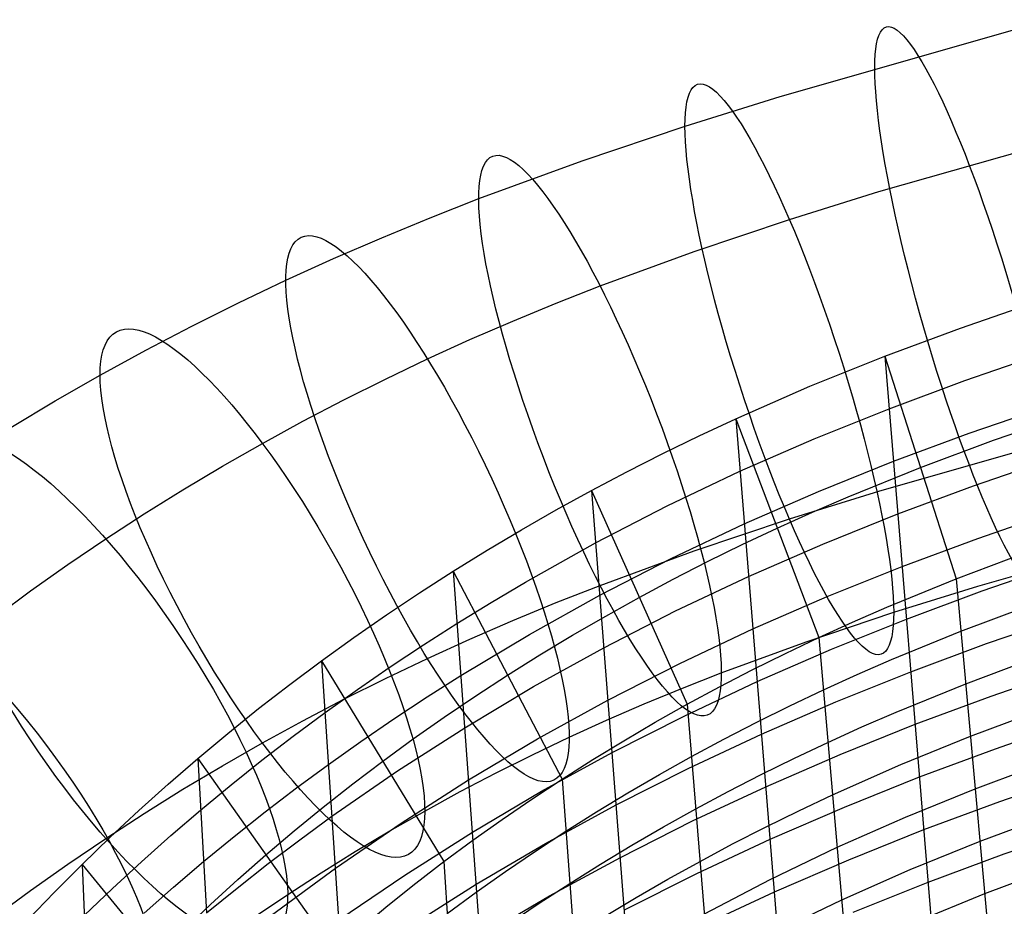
# Model space of a CAD drawing. Extents: x -383 to 1849, y -1185 to -529.
# Tile 635 of 656: x 499 to 552, y -635 to -587. Entities that reach past the tile are written whole.
import ezdxf

# ---------------------------------------------------------------- set-up
doc = ezdxf.new("R2010")
doc.units = 0
doc.layers.add('PREDEFINITO', color=7, linetype='CONTINUOUS')

msp = doc.modelspace()

# ---------------------------------------------------------------- linework, layer by layer
at = {"layer": 'PREDEFINITO'}
for p, q in [((540.153, -591.488, 749.69), (552.825, -587.872, 751.778)), ((535.061, -593.076, 748.772), (540.153, -591.488, 749.69)), ((529.557, -594.921, 747.707), (535.061, -593.076, 748.772)), ((545.431, -596.567, 728.281), (557.611, -593.092, 730.287)), ((524.032, -596.945, 746.539), (529.557, -594.921, 747.707)), ((521.435, -597.967, 745.948), (524.032, -596.945, 746.539)), ((540.64, -598.062, 727.418), (545.431, -596.567, 728.281)), ((518.847, -599.035, 745.331), (521.435, -597.967, 745.948)), ((535.546, -599.769, 726.432), (540.64, -598.062, 727.418)), ((516.272, -600.15, 744.688), (518.847, -599.035, 745.331)), ((530.516, -601.611, 725.368), (535.546, -599.769, 726.432)), ((513.718, -601.31, 744.018), (516.272, -600.15, 744.688)), ((511.193, -602.513, 743.323), (513.718, -601.31, 744.018)), ((528.179, -602.53, 724.837), (530.516, -601.611, 725.368)), ((508.696, -603.76, 742.603), (511.193, -602.513, 743.323)), ((525.861, -603.487, 724.285), (528.179, -602.53, 724.837)), ((549.784, -603.861, 737.543), (553.851, -602.465, 738.33)), ((506.228, -605.05, 741.858), (508.696, -603.76, 742.603)), ((523.565, -604.481, 723.711), (525.861, -603.487, 724.285)), ((545.739, -605.358, 736.705), (549.784, -603.861, 737.543)), ((521.292, -605.514, 723.114), (523.565, -604.481, 723.711)), ((503.79, -606.383, 741.089), (506.228, -605.05, 741.858)), ((541.729, -606.97, 735.808), (545.739, -605.358, 736.705)), ((545.739, -605.358, 736.705), (550.823, -667.13, 525.964)), ((545.739, -605.358, 736.705), (549.554, -617.257, 740.288)), ((550.018, -606.671, 727.932), (554.085, -605.272, 728.694)), ((519.047, -606.584, 722.497), (521.292, -605.514, 723.114)), ((501.385, -607.756, 740.295), (503.79, -606.383, 741.089)), ((516.827, -607.693, 721.856), (519.047, -606.584, 722.497)), ((545.973, -608.169, 727.121), (550.018, -606.671, 727.932)), ((537.769, -608.704, 734.848), (541.729, -606.97, 735.808)), ((499.012, -609.172, 739.478), (501.385, -607.756, 740.295)), ((514.633, -608.839, 721.194), (516.827, -607.693, 721.856)), ((541.961, -609.781, 726.252), (545.973, -608.169, 727.121)), ((550.252, -609.481, 718.321), (554.32, -608.079, 719.058)), ((551.557, -609.851, 739.337), (555.512, -608.487, 740.125)), ((512.467, -610.024, 720.51), (514.633, -608.839, 721.194)), ((535.813, -609.617, 734.344), (537.769, -608.704, 734.848)), ((537.769, -608.704, 734.848), (542.776, -670.427, 525.411)), ((537.769, -608.704, 734.848), (542.213, -620.392, 738.403)), ((545.431, -612.569, 755.993), (557.611, -609.094, 757.999)), ((546.206, -610.98, 717.536), (550.252, -609.481, 718.321)), ((510.329, -611.245, 719.805), (512.467, -610.024, 720.51)), ((533.875, -610.561, 733.824), (535.813, -609.617, 734.344)), ((537.999, -611.513, 725.323), (541.961, -609.781, 726.252)), ((547.647, -611.308, 738.496), (551.557, -609.851, 739.337)), ((531.956, -611.536, 733.287), (533.875, -610.561, 733.824)), ((542.193, -612.592, 716.697), (546.206, -610.98, 717.536)), ((550.487, -612.291, 708.71), (554.554, -610.887, 709.422)), ((508.219, -612.503, 719.079), (510.329, -611.245, 719.805)), ((530.056, -612.54, 732.735), (531.956, -611.536, 733.287)), ((534.101, -613.367, 724.331), (537.999, -611.513, 725.323)), ((543.788, -612.871, 737.594), (547.647, -611.308, 738.496)), ((506.14, -613.797, 718.332), (508.219, -612.503, 719.079)), ((528.177, -613.574, 732.168), (530.056, -612.54, 732.735)), ((530.056, -612.54, 732.735), (534.867, -674.082, 524.779)), ((530.056, -612.54, 732.735), (535.18, -623.963, 736.238)), ((538.229, -614.322, 715.798), (542.193, -612.592, 716.697)), ((540.64, -614.063, 755.13), (545.431, -612.569, 755.993)), ((546.44, -613.792, 707.952), (550.487, -612.291, 708.71)), ((541.881, -613.695, 737.118), (543.788, -612.871, 737.594)), ((504.091, -615.128, 717.563), (506.14, -613.797, 718.332)), ((526.318, -614.638, 731.585), (528.177, -613.574, 732.168)), ((530.278, -615.341, 723.278), (534.101, -613.367, 724.331)), ((539.991, -614.548, 736.625), (541.881, -613.695, 737.118)), ((542.426, -615.403, 707.141), (546.44, -613.792, 707.952)), ((550.721, -615.101, 699.099), (554.789, -613.695, 699.786)), ((534.328, -616.173, 714.839), (538.229, -614.322, 715.798)), ((535.546, -615.771, 754.144), (540.64, -614.063, 755.13)), ((550.71, -617.648, 734.584), (562.398, -614.315, 736.509)), ((524.48, -615.731, 730.986), (526.318, -614.638, 731.585)), ((538.119, -615.43, 736.116), (539.991, -614.548, 736.625)), ((502.067, -616.499, 716.771), (504.091, -615.128, 717.563)), ((526.533, -617.433, 722.163), (530.278, -615.341, 723.278)), ((546.673, -616.603, 698.368), (550.721, -615.101, 699.099)), ((522.664, -616.855, 730.373), (524.48, -615.731, 730.986)), ((530.516, -617.612, 753.08), (535.546, -615.771, 754.144)), ((536.266, -616.342, 735.589), (538.119, -615.43, 736.116)), ((538.459, -617.132, 706.273), (542.426, -615.403, 707.141)), ((549.554, -617.257, 740.288), (553.33, -615.842, 741.132)), ((530.499, -618.142, 713.82), (534.328, -616.173, 714.839)), ((534.432, -617.282, 735.046), (536.266, -616.342, 735.589)), ((500.075, -617.906, 715.959), (502.067, -616.499, 716.771)), ((520.87, -618.007, 729.744), (522.664, -616.855, 730.373)), ((522.664, -616.855, 730.373), (527.135, -678.11, 524.07)), ((522.664, -616.855, 730.373), (528.485, -627.961, 733.801)), ((542.658, -618.214, 697.585), (546.673, -616.603, 698.368)), ((550.955, -617.911, 689.488), (555.023, -616.502, 690.15)), ((524.691, -618.523, 721.584), (526.533, -617.433, 722.163)), ((532.618, -618.251, 734.487), (534.432, -617.282, 735.046)), ((534.554, -618.979, 705.346), (538.459, -617.132, 706.273)), ((545.847, -618.772, 739.38), (549.554, -617.257, 740.288)), ((549.554, -617.257, 740.288), (555.166, -678.923, 529.29)), ((498.117, -619.349, 715.126), (500.075, -617.906, 715.959)), ((519.099, -619.188, 729.101), (520.87, -618.007, 729.744)), ((528.179, -618.532, 752.549), (530.516, -617.612, 753.08)), ((546.219, -619.049, 733.775), (550.71, -617.648, 734.584)), ((546.907, -619.414, 688.784), (550.955, -617.911, 689.488)), ((522.87, -619.643, 720.99), (524.691, -618.523, 721.584)), ((525.861, -619.489, 751.997), (528.179, -618.532, 752.549)), ((526.747, -620.228, 712.742), (530.499, -618.142, 713.82)), ((530.825, -619.249, 733.911), (532.618, -618.251, 734.487)), ((538.69, -619.941, 696.748), (542.658, -618.214, 697.585)), ((530.721, -620.943, 704.362), (534.554, -618.979, 705.346)), ((541.535, -620.619, 732.868), (546.219, -619.049, 733.775)), ((544.021, -619.568, 738.9), (545.847, -618.772, 739.38)), ((549.811, -620.062, 730.703), (553.59, -618.645, 731.52)), ((517.353, -620.398, 728.443), (519.099, -619.188, 729.101)), ((523.565, -620.483, 751.422), (525.861, -619.489, 751.997)), ((529.052, -620.274, 733.319), (530.825, -619.249, 733.911)), ((542.213, -620.392, 738.403), (544.021, -619.568, 738.9)), ((542.89, -621.026, 688.03), (546.907, -619.414, 688.784)), ((551.188, -620.72, 679.878), (555.257, -619.309, 680.514)), ((521.072, -620.791, 720.381), (522.87, -619.643, 720.99)), ((534.781, -621.785, 695.854), (538.69, -619.941, 696.748)), ((546.099, -621.576, 729.823), (549.811, -620.062, 730.703)), ((515.631, -621.637, 727.771), (517.353, -620.398, 728.443)), ((521.292, -621.516, 750.826), (523.565, -620.483, 751.422)), ((523.076, -622.431, 711.607), (526.747, -620.228, 712.742)), ((527.302, -621.327, 732.711), (529.052, -620.274, 733.319)), ((537, -622.278, 731.91), (541.535, -620.619, 732.868)), ((540.426, -621.243, 737.888), (542.213, -620.392, 738.403)), ((542.213, -620.392, 738.403), (547.584, -682.047, 528.709)), ((519.296, -621.968, 719.758), (521.072, -620.791, 720.381)), ((526.962, -623.023, 703.321), (530.721, -620.943, 704.362)), ((538.92, -622.75, 687.223), (542.89, -621.026, 688.03)), ((547.14, -622.224, 679.2), (551.188, -620.72, 679.878)), ((513.935, -622.903, 727.085), (515.631, -621.637, 727.771)), ((515.631, -621.637, 727.771), (519.619, -682.515, 523.286)), ((515.631, -621.637, 727.771), (522.174, -632.367, 731.097)), ((519.047, -622.586, 750.208), (521.292, -621.516, 750.826)), ((525.574, -622.408, 732.087), (527.302, -621.327, 732.711)), ((538.657, -622.122, 737.355), (540.426, -621.243, 737.888)), ((544.269, -622.373, 729.358), (546.099, -621.576, 729.823)), ((550.067, -622.866, 721.117), (553.85, -621.447, 721.907)), ((517.544, -623.174, 719.121), (519.296, -621.968, 719.758)), ((530.942, -623.744, 694.904), (534.781, -621.785, 695.854)), ((536.908, -623.029, 736.805), (538.657, -622.122, 737.355)), ((543.122, -623.835, 678.475), (547.14, -622.224, 679.2)), ((551.422, -623.529, 670.26), (555.491, -622.115, 670.872)), ((516.827, -623.694, 749.568), (519.047, -622.586, 750.208)), ((521.273, -623.575, 711.018), (523.076, -622.431, 711.607)), ((523.87, -623.516, 731.447), (525.574, -622.408, 732.087)), ((534.922, -623.096, 731.438), (537, -622.278, 731.91)), ((535.008, -624.591, 686.362), (538.92, -622.75, 687.223)), ((542.459, -623.196, 728.876), (544.269, -622.373, 729.358)), ((512.266, -624.197, 726.386), (513.935, -622.903, 727.085)), ((515.816, -624.408, 718.471), (517.544, -623.174, 719.121)), ((523.283, -625.219, 702.224), (526.962, -623.023, 703.321)), ((532.876, -623.941, 730.95), (534.922, -623.096, 731.438)), ((535.18, -623.963, 736.238), (536.908, -623.029, 736.805)), ((540.668, -624.046, 728.378), (542.459, -623.196, 728.876)), ((546.351, -624.381, 720.266), (550.067, -622.866, 721.117)), ((514.633, -624.841, 748.906), (516.827, -623.694, 749.568)), ((519.492, -624.748, 710.416), (521.273, -623.575, 711.018)), ((522.189, -624.652, 730.791), (523.87, -623.516, 731.447)), ((527.177, -625.818, 693.899), (530.942, -623.744, 694.904)), ((547.373, -625.035, 669.609), (551.422, -623.529, 670.26)), ((510.624, -625.518, 725.673), (512.266, -624.197, 726.386)), ((530.858, -624.815, 730.445), (532.876, -623.941, 730.95)), ((533.472, -624.923, 735.654), (535.18, -623.963, 736.238)), ((535.18, -623.963, 736.238), (540.185, -685.491, 528.031)), ((538.895, -624.924, 727.862), (540.668, -624.046, 728.378)), ((539.15, -625.558, 677.699), (543.122, -623.835, 678.475)), ((550.324, -625.67, 711.531), (554.11, -624.25, 712.295)), ((512.467, -626.026, 748.222), (514.633, -624.841, 748.906)), ((514.114, -625.669, 717.806), (515.816, -624.408, 718.471)), ((517.734, -625.949, 709.8), (519.492, -624.748, 710.416)), ((520.533, -625.814, 730.12), (522.189, -624.652, 730.791)), ((528.866, -625.72, 729.923), (530.858, -624.815, 730.445)), ((531.164, -626.545, 685.446), (535.008, -624.591, 686.362)), ((544.518, -625.177, 719.816), (546.351, -624.381, 720.266)), ((519.689, -627.528, 701.073), (523.283, -625.219, 702.224)), ((531.787, -625.91, 735.053), (533.472, -624.923, 735.654)), ((537.142, -625.829, 727.329), (538.895, -624.924, 727.862)), ((542.704, -626, 719.35), (544.518, -625.177, 719.816)), ((543.354, -626.646, 668.913), (547.373, -625.035, 669.609)), ((551.656, -626.342, 660.637), (555.725, -624.925, 661.223)), ((509.009, -626.866, 724.946), (510.624, -625.518, 725.673)), ((512.438, -626.958, 717.129), (514.114, -625.669, 717.806)), ((518.903, -627.002, 729.434), (520.533, -625.814, 730.12)), ((523.489, -628.007, 692.841), (527.177, -625.818, 693.899)), ((526.901, -626.657, 729.382), (528.866, -625.72, 729.923)), ((530.124, -626.923, 734.436), (531.787, -625.91, 735.053)), ((535.234, -627.395, 676.87), (539.15, -625.558, 677.699)), ((535.408, -626.761, 726.78), (537.142, -625.829, 727.329)), ((546.602, -627.186, 710.709), (550.324, -625.67, 711.531)), ((510.329, -627.247, 747.517), (512.467, -626.026, 748.222)), ((516.001, -627.178, 709.17), (517.734, -625.949, 709.8)), ((540.909, -626.849, 718.867), (542.704, -626, 719.35)), ((547.606, -627.849, 660.012), (551.656, -626.342, 660.637)), ((507.421, -628.24, 724.207), (509.009, -626.866, 724.946)), ((509.009, -626.866, 724.946), (509.476, -635.114, 697.313)), ((509.009, -626.866, 724.946), (516.289, -637.152, 728.139)), ((510.788, -628.273, 716.439), (512.438, -626.958, 717.129)), ((524.958, -627.627, 728.822), (526.901, -626.657, 729.382)), ((527.392, -628.614, 684.478), (531.164, -626.545, 685.446)), ((528.485, -627.961, 733.801), (530.124, -626.923, 734.436)), ((533.696, -627.719, 726.214), (535.408, -626.761, 726.78)), ((539.133, -627.725, 718.368), (540.909, -626.849, 718.867)), ((539.379, -628.367, 668.167), (543.354, -626.646, 668.913)), ((508.219, -628.504, 746.791), (510.329, -627.247, 747.517)), ((514.292, -628.435, 708.528), (516.001, -627.178, 709.17)), ((517.299, -628.216, 728.733), (518.903, -627.002, 729.434)), ((531.385, -629.345, 675.989), (535.234, -627.395, 676.87)), ((542.95, -628.803, 709.824), (546.602, -627.186, 710.709)), ((550.58, -628.475, 701.946), (554.37, -627.053, 702.682)), ((516.186, -629.949, 699.87), (519.689, -627.528, 701.073)), ((519.885, -630.308, 691.731), (523.489, -628.007, 692.841)), ((523.039, -628.63, 728.242), (524.958, -627.627, 728.822)), ((526.869, -629.026, 733.15), (528.485, -627.961, 733.801)), ((528.485, -627.961, 733.801), (532.991, -689.27, 527.258)), ((532.005, -628.704, 725.632), (533.696, -627.719, 726.214)), ((537.375, -628.629, 717.853), (539.133, -627.725, 718.368)), ((543.586, -629.459, 659.344), (547.606, -627.849, 660.012)), ((551.888, -629.153, 651.024), (555.958, -627.734, 651.585)), ((505.861, -629.641, 723.454), (507.421, -628.24, 724.207)), ((506.14, -629.799, 746.043), (508.219, -628.504, 746.791)), ((509.165, -629.615, 715.735), (510.788, -628.273, 716.439)), ((512.609, -629.718, 707.873), (514.292, -628.435, 708.528)), ((515.722, -629.455, 728.017), (517.299, -628.216, 728.733)), ((535.46, -630.2, 667.37), (539.379, -628.367, 668.167)), ((546.854, -629.99, 701.152), (550.58, -628.475, 701.946)), ((521.143, -629.667, 727.644), (523.039, -628.63, 728.242)), ((523.695, -630.795, 683.459), (527.392, -628.614, 684.478)), ((525.278, -630.115, 732.482), (526.869, -629.026, 733.15)), ((530.336, -629.714, 725.033), (532.005, -628.704, 725.632)), ((535.637, -629.559, 717.321), (537.375, -628.629, 717.853)), ((541.151, -629.652, 709.357), (542.95, -628.803, 709.824)), ((514.172, -630.72, 727.287), (515.722, -629.455, 728.017)), ((527.606, -631.407, 675.058), (531.385, -629.345, 675.989)), ((533.919, -630.515, 716.774), (535.637, -629.559, 717.321)), ((539.609, -631.179, 658.628), (543.586, -629.459, 659.344)), ((547.838, -630.661, 650.426), (551.888, -629.153, 651.024)), ((504.091, -631.129, 745.275), (506.14, -629.799, 746.043)), ((504.329, -631.067, 722.69), (505.861, -629.641, 723.454)), ((507.568, -630.984, 715.019), (509.165, -629.615, 715.735)), ((510.952, -631.028, 707.205), (512.609, -629.718, 707.873)), ((514.47, -631.2, 699.249), (516.186, -629.949, 699.87)), ((519.272, -630.735, 727.027), (521.143, -629.667, 727.644)), ((523.713, -631.229, 731.798), (525.278, -630.115, 732.482)), ((528.69, -630.75, 724.418), (530.336, -629.714, 725.033)), ((539.37, -630.527, 708.875), (541.151, -629.652, 709.357)), ((543.195, -631.607, 700.298), (546.854, -629.99, 701.152)), ((550.837, -631.279, 692.36), (554.63, -629.855, 693.07)), ((516.37, -632.72, 690.569), (519.885, -630.308, 691.731)), ((531.606, -632.146, 666.524), (535.46, -630.2, 667.37)), ((532.223, -631.497, 716.21), (533.919, -630.515, 716.774)), ((537.608, -631.429, 708.377), (539.37, -630.527, 708.875)), ((552.12, -631.959, 641.43), (556.19, -630.538, 641.966)), ((502.067, -632.501, 744.483), (504.091, -631.129, 745.275)), ((502.826, -632.518, 721.913), (504.329, -631.067, 722.69)), ((505.999, -632.379, 714.291), (507.568, -630.984, 715.019)), ((509.32, -632.365, 706.524), (510.952, -631.028, 707.205)), ((512.649, -632.009, 726.543), (514.172, -630.72, 727.287)), ((517.427, -631.836, 726.391), (519.272, -630.735, 727.027)), ((520.081, -633.088, 682.388), (523.695, -630.795, 683.459)), ((527.068, -631.811, 723.787), (528.69, -630.75, 724.418)), ((543.817, -632.272, 649.786), (547.838, -630.661, 650.426)), ((512.78, -632.479, 698.616), (514.47, -631.2, 699.249)), ((522.174, -632.367, 731.097), (523.713, -631.229, 731.798)), ((523.901, -633.582, 674.076), (527.606, -631.407, 675.058)), ((530.548, -632.505, 715.631), (532.223, -631.497, 716.21)), ((535.686, -633.009, 657.865), (539.609, -631.179, 658.628)), ((535.866, -632.357, 707.863), (537.608, -631.429, 708.377)), ((539.608, -633.329, 699.382), (543.195, -631.607, 700.298)), ((547.106, -632.795, 691.595), (550.837, -631.279, 692.36)), ((511.154, -633.323, 725.784), (512.649, -632.009, 726.543)), ((515.608, -632.967, 725.738), (517.427, -631.836, 726.391)), ((525.47, -632.897, 723.14), (527.068, -631.811, 723.787)), ((527.82, -634.202, 665.629), (531.606, -632.146, 666.524)), ((548.069, -633.469, 640.86), (552.12, -631.959, 641.43)), ((500.075, -633.908, 743.67), (502.067, -632.501, 744.483)), ((501.352, -633.995, 721.124), (502.826, -632.518, 721.913)), ((502.826, -632.518, 721.913), (503.18, -640.699, 694.568)), ((502.826, -632.518, 721.913), (510.844, -642.293, 724.941)), ((504.458, -633.799, 713.55), (505.999, -632.379, 714.291)), ((507.715, -633.728, 705.832), (509.32, -632.365, 706.524)), ((511.115, -633.783, 697.971), (512.78, -632.479, 698.616)), ((512.951, -635.239, 689.359), (516.37, -632.72, 690.569)), ((520.663, -633.528, 730.381), (522.174, -632.367, 731.097)), ((522.174, -632.367, 731.097), (526.022, -693.394, 526.394)), ((528.896, -633.538, 715.035), (530.548, -632.505, 715.631)), ((534.143, -633.311, 707.333), (535.866, -632.357, 707.863)), ((539.838, -633.989, 649.101), (543.817, -632.272, 649.786)), ((551.093, -634.082, 682.772), (554.89, -632.657, 683.455)), ((513.818, -634.13, 725.067), (515.608, -632.967, 725.738)), ((516.555, -635.49, 681.269), (520.081, -633.088, 682.388)), ((523.897, -634.008, 722.477), (525.47, -632.897, 723.14)), ((531.827, -634.949, 657.053), (535.686, -633.009, 657.865)), ((543.441, -634.411, 690.771), (547.106, -632.795, 691.595)), ((502.944, -635.245, 712.798), (504.458, -633.799, 713.55)), ((506.137, -635.117, 705.127), (507.715, -633.728, 705.832)), ((509.476, -635.114, 697.313), (511.115, -633.783, 697.971)), ((509.686, -634.66, 725.012), (511.154, -633.323, 725.784)), ((519.178, -634.713, 729.649), (520.663, -633.528, 730.381)), ((520.277, -635.867, 673.047), (523.901, -633.582, 674.076)), ((527.267, -634.596, 714.424), (528.896, -633.538, 715.035)), ((532.441, -634.291, 706.788), (534.143, -633.311, 707.333)), ((536.094, -635.155, 698.404), (539.608, -633.329, 699.382)), ((544.047, -635.079, 640.249), (548.069, -633.469, 640.86)), ((498.117, -635.35, 742.838), (500.075, -633.908, 743.67)), ((499.907, -635.495, 720.323), (501.352, -633.995, 721.124)), ((512.052, -635.326, 724.376), (513.818, -634.13, 725.067)), ((522.35, -635.142, 721.798), (523.897, -634.008, 722.477)), ((524.107, -636.369, 664.686), (527.82, -634.202, 665.629)), ((530.76, -635.296, 706.228), (532.441, -634.291, 706.788)), ((535.911, -635.816, 648.37), (539.838, -633.989, 649.101)), ((547.358, -635.599, 682.036), (551.093, -634.082, 682.772)), ((508.246, -636.021, 724.226), (509.686, -634.66, 725.012)), ((517.72, -635.921, 728.902), (519.178, -634.713, 729.649)), ((525.661, -635.68, 713.798), (527.267, -634.596, 714.424)), ((539.846, -636.13, 689.888), (543.441, -634.411, 690.771))]:
    msp.add_line(p, q, dxfattribs=at)
at = {"layer": 'PREDEFINITO', "extrusion": (0.948946, 0.273167, 0.157736)}
msp.add_circle((-731.826, 676.567, 474.591), 16, dxfattribs=at)
at = {"layer": 'PREDEFINITO', "extrusion": (0.937243, 0.301951, 0.174357)}
msp.add_circle((-742.651, 672.6, 452.956), 16, dxfattribs=at)
at = {"layer": 'PREDEFINITO', "extrusion": (0.914194, 0.350967, 0.20266)}
msp.add_circle((-759.252, 667.791, 420.853), 16, dxfattribs=at)
at = {"layer": 'PREDEFINITO', "extrusion": (0.880851, 0.409956, 0.236723)}
msp.add_circle((-776.183, 665.426, 382.124), 16, dxfattribs=at)
at = {"layer": 'PREDEFINITO', "extrusion": (0.840205, 0.469602, 0.271164)}
msp.add_circle((-789.503, 667.312, 339.485), 16, dxfattribs=at)
at = {"layer": 'PREDEFINITO', "extrusion": (0.793971, 0.526486, 0.304011)}
msp.add_circle((-797.909, 673.771, 294.524), 16, dxfattribs=at)
at = {"layer": 'PREDEFINITO', "extrusion": (0.741264, 0.581267, 0.335644)}
msp.add_circle((-801.015, 685.072, 246.687), 16, dxfattribs=at)

doc.saveas('drawing.dxf')
